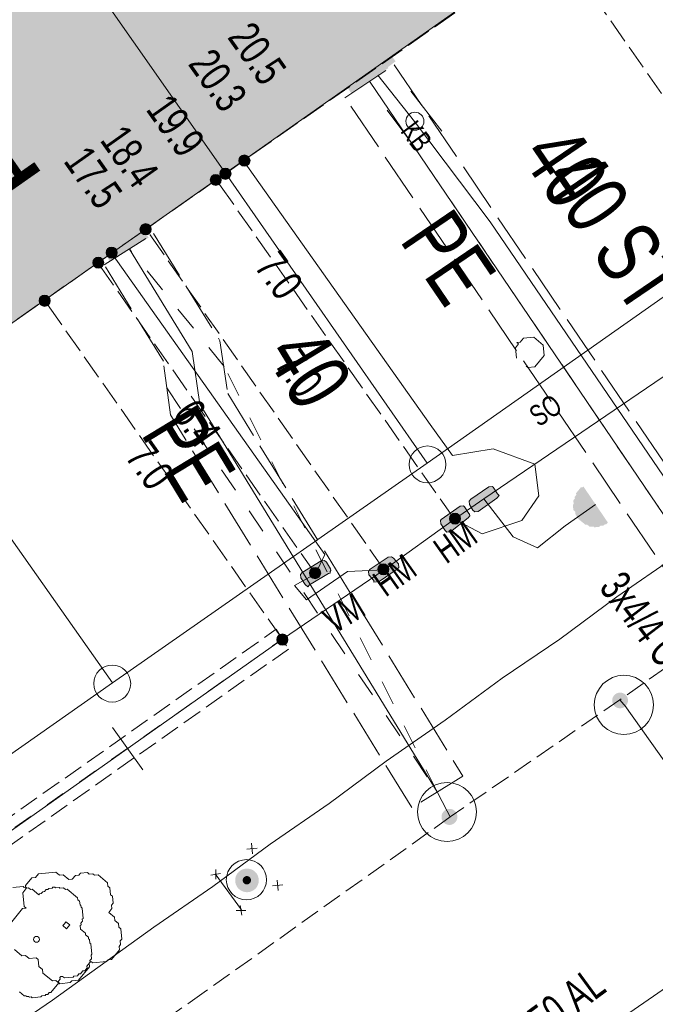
# Model space of a CAD drawing. Header units: metres. Extents: x -740 to 758, y -633 to 854.
# Tile 733 of 1056: x 308 to 319, y -99 to -82. Entities that reach past the tile are written whole.
import ezdxf

# ---------------------------------------------------------------- set-up
doc = ezdxf.new("R2010")
doc.units = ezdxf.units.M
doc.header["$MEASUREMENT"] = 0
for name, pattern in [('333_125', [0.4576, 0.3328, -0.1248]), ('333_333', [0.6656, 0.3328, -0.3328]), ('416_125', [0.5408, 0.416, -0.1248]), ('416_416', [0.832, 0.416, -0.416]), ('832_208', [1.04, 0.832, -0.208])]:
    doc.linetypes.add(name, pattern=pattern)
for name, color, linetype in [('Gas.LOVION', 7, 'Continuous'), ('Gis.LOVION', 7, 'Continuous'), ('Grundkarte.LOVION', 7, 'Continuous'), ('Grundkarte_Text.LOVION', 7, 'Continuous'), ('Strom.LOVION', 7, 'Continuous'), ('StromBemass.LOVION', 7, 'Continuous'), ('Wasser.LOVION', 7, 'Continuous')]:
    doc.layers.add(name, color=color, linetype=linetype)
doc.styles.add('ERSTELLTER_STIL_1', font='arial.ttf')

msp = doc.modelspace()

# ---------------------------------------------------------------- hatches: boundary and pattern name
at = {"layer": 'Gas.LOVION', "linetype": 'Continuous', "lineweight": 13}
msp.add_hatch(color=7, dxfattribs=at).paths.add_polyline_path([(314.081, -83.428), (314.672, -82.971), (314.451, -82.682), (313.861, -83.139)])
at = {"layer": 'Grundkarte.LOVION', "linetype": 'Continuous', "lineweight": 18}
for points in [[(307.091, -78.141), (311.798, -84.863), (317.3, -80.985), (315.094, -77.772), (312.62, -74.231), (312.509, -74.301)], [(301.753, -81.884), (306.459, -88.606), (311.798, -84.863), (307.091, -78.141)]]:
    msp.add_hatch(color=9, dxfattribs=at).paths.add_polyline_path(points)
at = {"layer": 'Strom.LOVION', "linetype": 'Continuous', "lineweight": 13}
for points in [[(311.689, -84.962), (312.532, -84.362), (312.395, -84.169), (311.539, -84.785)], [(309.447, -86.511), (310.305, -85.925), (310.168, -85.731), (309.312, -86.347)], [(316.066, -90.578), (316.384, -90.355), (316.423, -90.307), (316.391, -90.28), (316.321, -90.169), (316.305, -90.156), (316.247, -90.162), (315.942, -90.369), (315.915, -90.401), (315.921, -90.459), (315.975, -90.558), (316.007, -90.584)], [(318.256, -90.763), (317.842, -90.153), (317.829, -90.17), (317.799, -90.172), (317.72, -90.269), (317.723, -90.298), (317.697, -90.33), (317.699, -90.359), (317.673, -90.392), (317.679, -90.45), (317.666, -90.466), (317.674, -90.554), (317.706, -90.58), (317.712, -90.639), (317.728, -90.652), (317.731, -90.682), (317.876, -90.8), (317.905, -90.798), (317.953, -90.837), (318.012, -90.831), (318.028, -90.845), (318.115, -90.836), (318.129, -90.82), (318.187, -90.814), (318.2, -90.798), (318.23, -90.795)], [(315.597, -90.92), (315.899, -90.683), (315.925, -90.651), (315.922, -90.622), (315.906, -90.609), (315.836, -90.497), (315.82, -90.484), (315.761, -90.49), (315.443, -90.713), (315.43, -90.729), (315.436, -90.788), (315.506, -90.899), (315.538, -90.925)], [(313.413, -91.414), (313.093, -91.608), (313.066, -91.64), (313.072, -91.699), (313.142, -91.81), (313.19, -91.85), (313.216, -91.817), (313.537, -91.624), (313.567, -91.621), (313.564, -91.591), (313.577, -91.575), (313.574, -91.546), (313.504, -91.435), (313.472, -91.408)], [(314.393, -91.762), (314.698, -91.554), (314.725, -91.522), (314.719, -91.464), (314.636, -91.368), (314.603, -91.342), (314.545, -91.348), (314.24, -91.555), (314.214, -91.587), (314.219, -91.646), (314.303, -91.741), (314.305, -91.77)]]:
    msp.add_hatch(color=7, dxfattribs=at).paths.add_polyline_path(points)
at = {"layer": 'Strom.LOVION', "linetype": 'Continuous', "lineweight": 18}
for points in [[(312.316, -96.937), (312.33, -96.916), (312.342, -96.894), (312.351, -96.871), (312.358, -96.847), (312.361, -96.822), (312.361, -96.797), (312.357, -96.772), (312.351, -96.748), (312.342, -96.724), (312.33, -96.702), (312.315, -96.682), (312.298, -96.664), (312.278, -96.648), (312.257, -96.635), (312.234, -96.624), (312.21, -96.616), (312.186, -96.612), (312.161, -96.61), (312.136, -96.612), (312.111, -96.617), (312.087, -96.625), (312.065, -96.635), (312.044, -96.649), (312.024, -96.665), (312.007, -96.683), (311.992, -96.704), (311.98, -96.726), (311.971, -96.749), (311.965, -96.773), (311.962, -96.798), (311.962, -96.823), (311.965, -96.848), (311.972, -96.872), (311.981, -96.896), (311.993, -96.917), (312.008, -96.938), (312.025, -96.956), (312.045, -96.972), (312.066, -96.985), (312.088, -96.996), (312.112, -97.003), (312.137, -97.008), (312.162, -97.01), (312.187, -97.008), (312.212, -97.003), (312.235, -96.995), (312.258, -96.985), (312.279, -96.971), (312.299, -96.955)], [(312.213, -96.853), (312.219, -96.846), (312.223, -96.838), (312.226, -96.83), (312.228, -96.821), (312.229, -96.812), (312.229, -96.803), (312.228, -96.795), (312.226, -96.786), (312.223, -96.778), (312.218, -96.77), (312.213, -96.763), (312.207, -96.757), (312.2, -96.751), (312.193, -96.746), (312.185, -96.743), (312.176, -96.74), (312.168, -96.738), (312.159, -96.738), (312.15, -96.738), (312.141, -96.74), (312.133, -96.743), (312.125, -96.747), (312.118, -96.751), (312.111, -96.757), (312.105, -96.763), (312.1, -96.771), (312.095, -96.778), (312.092, -96.787), (312.09, -96.795), (312.089, -96.804), (312.089, -96.813), (312.09, -96.822), (312.092, -96.83), (312.095, -96.838), (312.1, -96.846), (312.105, -96.853), (312.111, -96.86), (312.118, -96.865), (312.125, -96.87), (312.133, -96.874), (312.142, -96.876), (312.15, -96.878), (312.159, -96.878), (312.168, -96.878), (312.177, -96.876), (312.185, -96.873), (312.193, -96.87), (312.201, -96.865), (312.207, -96.859)]]:
    msp.add_hatch(color=150, dxfattribs=at).paths.add_polyline_path(points)
at = {"layer": 'StromBemass.LOVION', "linetype": 'Continuous', "lineweight": 13}
for points in [[(312.191, -84.709), (312.198, -84.699), (312.204, -84.689), (312.208, -84.678), (312.211, -84.666), (312.213, -84.654), (312.213, -84.643), (312.211, -84.631), (312.208, -84.619), (312.204, -84.608), (312.198, -84.598), (312.191, -84.588), (312.183, -84.579), (312.173, -84.572), (312.163, -84.565), (312.153, -84.56), (312.141, -84.557), (312.129, -84.554), (312.118, -84.554), (312.106, -84.554), (312.094, -84.557), (312.083, -84.56), (312.072, -84.566), (312.062, -84.572), (312.052, -84.58), (312.044, -84.588), (312.037, -84.598), (312.032, -84.609), (312.027, -84.62), (312.024, -84.631), (312.023, -84.643), (312.023, -84.655), (312.024, -84.667), (312.027, -84.678), (312.032, -84.69), (312.038, -84.7), (312.045, -84.71), (312.053, -84.718), (312.062, -84.726), (312.072, -84.732), (312.083, -84.737), (312.094, -84.741), (312.106, -84.743), (312.118, -84.744), (312.13, -84.743), (312.142, -84.741), (312.153, -84.737), (312.164, -84.732), (312.174, -84.726), (312.183, -84.718)], [(312.191, -84.709), (312.198, -84.699), (312.204, -84.689), (312.208, -84.678), (312.211, -84.666), (312.213, -84.654), (312.213, -84.643), (312.211, -84.631), (312.208, -84.619), (312.204, -84.608), (312.198, -84.598), (312.191, -84.588), (312.183, -84.579), (312.173, -84.572), (312.163, -84.565), (312.153, -84.56), (312.141, -84.557), (312.129, -84.554), (312.118, -84.554), (312.106, -84.554), (312.094, -84.557), (312.083, -84.56), (312.072, -84.566), (312.062, -84.572), (312.052, -84.58), (312.044, -84.588), (312.037, -84.598), (312.032, -84.609), (312.027, -84.62), (312.024, -84.631), (312.023, -84.643), (312.023, -84.655), (312.024, -84.667), (312.027, -84.678), (312.032, -84.69), (312.038, -84.7), (312.045, -84.71), (312.053, -84.718), (312.062, -84.726), (312.072, -84.732), (312.083, -84.737), (312.094, -84.741), (312.106, -84.743), (312.118, -84.744), (312.13, -84.743), (312.142, -84.741), (312.153, -84.737), (312.164, -84.732), (312.174, -84.726), (312.183, -84.718)], [(311.87, -84.932), (311.877, -84.923), (311.883, -84.912), (311.887, -84.901), (311.89, -84.89), (311.892, -84.878), (311.892, -84.866), (311.89, -84.854), (311.887, -84.843), (311.883, -84.831), (311.877, -84.821), (311.87, -84.811), (311.862, -84.803), (311.852, -84.795), (311.842, -84.789), (311.831, -84.784), (311.82, -84.78), (311.808, -84.778), (311.797, -84.777), (311.785, -84.778), (311.773, -84.78), (311.762, -84.784), (311.751, -84.789), (311.741, -84.796), (311.732, -84.803), (311.724, -84.812), (311.717, -84.822), (311.711, -84.832), (311.706, -84.843), (311.704, -84.855), (311.702, -84.866), (311.702, -84.878), (311.704, -84.89), (311.707, -84.902), (311.711, -84.913), (311.717, -84.923), (311.724, -84.933), (311.732, -84.942), (311.741, -84.949), (311.751, -84.955), (311.762, -84.96), (311.774, -84.964), (311.785, -84.966), (311.797, -84.967), (311.809, -84.966), (311.821, -84.964), (311.832, -84.96), (311.843, -84.955), (311.853, -84.949), (311.862, -84.941)], [(311.87, -84.932), (311.877, -84.923), (311.883, -84.912), (311.887, -84.901), (311.89, -84.89), (311.892, -84.878), (311.892, -84.866), (311.89, -84.854), (311.887, -84.843), (311.883, -84.831), (311.877, -84.821), (311.87, -84.811), (311.862, -84.803), (311.852, -84.795), (311.842, -84.789), (311.831, -84.784), (311.82, -84.78), (311.808, -84.778), (311.797, -84.777), (311.785, -84.778), (311.773, -84.78), (311.762, -84.784), (311.751, -84.789), (311.741, -84.796), (311.732, -84.803), (311.724, -84.812), (311.717, -84.822), (311.711, -84.832), (311.706, -84.843), (311.704, -84.855), (311.702, -84.866), (311.702, -84.878), (311.704, -84.89), (311.707, -84.902), (311.711, -84.913), (311.717, -84.923), (311.724, -84.933), (311.732, -84.942), (311.741, -84.949), (311.751, -84.955), (311.762, -84.96), (311.774, -84.964), (311.785, -84.966), (311.797, -84.967), (311.809, -84.966), (311.821, -84.964), (311.832, -84.96), (311.843, -84.955), (311.853, -84.949), (311.862, -84.941)], [(311.704, -85.035), (311.711, -85.026), (311.717, -85.016), (311.721, -85.005), (311.724, -84.994), (311.725, -84.982), (311.725, -84.971), (311.724, -84.959), (311.721, -84.948), (311.717, -84.937), (311.711, -84.927), (311.704, -84.918), (311.696, -84.909), (311.687, -84.902), (311.677, -84.896), (311.667, -84.891), (311.656, -84.887), (311.645, -84.885), (311.633, -84.885), (311.622, -84.885), (311.61, -84.888), (311.599, -84.891), (311.589, -84.896), (311.579, -84.902), (311.57, -84.91), (311.562, -84.918), (311.556, -84.928), (311.55, -84.938), (311.546, -84.949), (311.543, -84.96), (311.542, -84.971), (311.542, -84.983), (311.543, -84.994), (311.546, -85.005), (311.55, -85.016), (311.556, -85.026), (311.563, -85.036), (311.571, -85.044), (311.58, -85.051), (311.589, -85.057), (311.6, -85.062), (311.611, -85.066), (311.622, -85.068), (311.634, -85.069), (311.645, -85.068), (311.657, -85.066), (311.668, -85.062), (311.678, -85.057), (311.688, -85.051), (311.697, -85.044)], [(310.522, -85.87), (310.529, -85.861), (310.534, -85.85), (310.539, -85.839), (310.542, -85.828), (310.543, -85.816), (310.543, -85.804), (310.542, -85.792), (310.539, -85.78), (310.534, -85.769), (310.528, -85.759), (310.521, -85.749), (310.513, -85.741), (310.504, -85.733), (310.494, -85.727), (310.483, -85.722), (310.472, -85.718), (310.46, -85.716), (310.448, -85.715), (310.436, -85.716), (310.424, -85.718), (310.413, -85.722), (310.402, -85.727), (310.392, -85.733), (310.383, -85.741), (310.375, -85.75), (310.368, -85.759), (310.362, -85.77), (310.358, -85.781), (310.355, -85.793), (310.353, -85.804), (310.354, -85.816), (310.355, -85.828), (310.358, -85.84), (310.362, -85.851), (310.368, -85.861), (310.375, -85.871), (310.384, -85.879), (310.393, -85.887), (310.403, -85.893), (310.414, -85.898), (310.425, -85.902), (310.437, -85.904), (310.449, -85.905), (310.461, -85.904), (310.472, -85.902), (310.484, -85.898), (310.494, -85.893), (310.504, -85.887), (310.514, -85.879)], [(309.95, -86.264), (309.957, -86.255), (309.962, -86.244), (309.967, -86.233), (309.97, -86.222), (309.971, -86.21), (309.971, -86.198), (309.969, -86.186), (309.966, -86.175), (309.962, -86.164), (309.956, -86.154), (309.949, -86.144), (309.941, -86.136), (309.932, -86.128), (309.922, -86.122), (309.911, -86.117), (309.9, -86.113), (309.889, -86.111), (309.877, -86.11), (309.865, -86.111), (309.853, -86.113), (309.842, -86.117), (309.831, -86.122), (309.821, -86.128), (309.812, -86.136), (309.804, -86.145), (309.797, -86.154), (309.792, -86.165), (309.787, -86.176), (309.784, -86.187), (309.783, -86.199), (309.783, -86.211), (309.785, -86.222), (309.788, -86.234), (309.792, -86.245), (309.798, -86.255), (309.805, -86.265), (309.813, -86.273), (309.822, -86.281), (309.832, -86.287), (309.843, -86.292), (309.854, -86.296), (309.866, -86.298), (309.877, -86.299), (309.889, -86.298), (309.901, -86.296), (309.912, -86.292), (309.923, -86.287), (309.933, -86.28), (309.942, -86.273)], [(309.95, -86.264), (309.957, -86.255), (309.962, -86.244), (309.967, -86.233), (309.97, -86.222), (309.971, -86.21), (309.971, -86.198), (309.969, -86.186), (309.966, -86.175), (309.962, -86.164), (309.956, -86.154), (309.949, -86.144), (309.941, -86.136), (309.932, -86.128), (309.922, -86.122), (309.911, -86.117), (309.9, -86.113), (309.889, -86.111), (309.877, -86.11), (309.865, -86.111), (309.853, -86.113), (309.842, -86.117), (309.831, -86.122), (309.821, -86.128), (309.812, -86.136), (309.804, -86.145), (309.797, -86.154), (309.792, -86.165), (309.787, -86.176), (309.784, -86.187), (309.783, -86.199), (309.783, -86.211), (309.785, -86.222), (309.788, -86.234), (309.792, -86.245), (309.798, -86.255), (309.805, -86.265), (309.813, -86.273), (309.822, -86.281), (309.832, -86.287), (309.843, -86.292), (309.854, -86.296), (309.866, -86.298), (309.877, -86.299), (309.889, -86.298), (309.901, -86.296), (309.912, -86.292), (309.923, -86.287), (309.933, -86.28), (309.942, -86.273)], [(309.721, -86.433), (309.728, -86.423), (309.733, -86.413), (309.738, -86.403), (309.74, -86.391), (309.742, -86.38), (309.742, -86.368), (309.74, -86.357), (309.737, -86.346), (309.733, -86.335), (309.727, -86.325), (309.721, -86.316), (309.713, -86.307), (309.704, -86.3), (309.694, -86.294), (309.684, -86.289), (309.673, -86.285), (309.661, -86.283), (309.65, -86.282), (309.638, -86.283), (309.627, -86.285), (309.616, -86.289), (309.605, -86.294), (309.596, -86.3), (309.587, -86.308), (309.579, -86.316), (309.572, -86.325), (309.567, -86.336), (309.563, -86.346), (309.56, -86.357), (309.558, -86.369), (309.558, -86.38), (309.56, -86.392), (309.563, -86.403), (309.567, -86.414), (309.573, -86.424), (309.579, -86.433), (309.587, -86.442), (309.596, -86.449), (309.606, -86.455), (309.616, -86.46), (309.627, -86.463), (309.639, -86.466), (309.65, -86.466), (309.662, -86.466), (309.673, -86.463), (309.684, -86.46), (309.695, -86.455), (309.704, -86.449), (309.713, -86.441)], [(308.816, -87.078), (308.823, -87.068), (308.829, -87.058), (308.833, -87.047), (308.836, -87.035), (308.838, -87.023), (308.837, -87.011), (308.836, -87), (308.833, -86.988), (308.829, -86.977), (308.823, -86.967), (308.816, -86.957), (308.808, -86.949), (308.798, -86.941), (308.788, -86.935), (308.778, -86.93), (308.766, -86.926), (308.755, -86.924), (308.743, -86.923), (308.731, -86.924), (308.719, -86.926), (308.708, -86.93), (308.697, -86.935), (308.687, -86.941), (308.678, -86.949), (308.67, -86.958), (308.663, -86.967), (308.658, -86.978), (308.653, -86.989), (308.65, -87), (308.649, -87.012), (308.649, -87.024), (308.65, -87.036), (308.653, -87.047), (308.658, -87.058), (308.664, -87.069), (308.671, -87.078), (308.679, -87.087), (308.688, -87.094), (308.698, -87.101), (308.709, -87.106), (308.72, -87.109), (308.732, -87.111), (308.743, -87.112), (308.755, -87.111), (308.767, -87.109), (308.778, -87.105), (308.789, -87.1), (308.799, -87.094), (308.808, -87.086)], [(315.747, -90.76), (315.754, -90.75), (315.76, -90.74), (315.764, -90.729), (315.767, -90.718), (315.768, -90.706), (315.768, -90.694), (315.767, -90.683), (315.764, -90.671), (315.759, -90.66), (315.754, -90.65), (315.747, -90.641), (315.739, -90.632), (315.73, -90.625), (315.72, -90.618), (315.709, -90.614), (315.698, -90.61), (315.686, -90.608), (315.675, -90.607), (315.663, -90.608), (315.652, -90.61), (315.64, -90.614), (315.63, -90.619), (315.62, -90.625), (315.611, -90.633), (315.603, -90.641), (315.596, -90.651), (315.59, -90.661), (315.586, -90.672), (315.583, -90.683), (315.582, -90.695), (315.582, -90.707), (315.583, -90.718), (315.586, -90.73), (315.591, -90.74), (315.596, -90.751), (315.603, -90.76), (315.611, -90.769), (315.62, -90.776), (315.63, -90.782), (315.641, -90.787), (315.652, -90.791), (315.664, -90.793), (315.675, -90.794), (315.687, -90.793), (315.699, -90.791), (315.71, -90.787), (315.72, -90.782), (315.73, -90.776), (315.739, -90.768)], [(314.535, -91.613), (314.542, -91.604), (314.547, -91.594), (314.552, -91.583), (314.554, -91.572), (314.556, -91.56), (314.556, -91.549), (314.554, -91.537), (314.551, -91.526), (314.547, -91.515), (314.542, -91.505), (314.535, -91.496), (314.527, -91.487), (314.518, -91.48), (314.508, -91.474), (314.497, -91.469), (314.486, -91.465), (314.475, -91.463), (314.463, -91.462), (314.452, -91.463), (314.44, -91.465), (314.429, -91.469), (314.419, -91.474), (314.409, -91.48), (314.4, -91.488), (314.392, -91.496), (314.386, -91.505), (314.38, -91.516), (314.376, -91.526), (314.373, -91.538), (314.372, -91.549), (314.372, -91.561), (314.373, -91.572), (314.376, -91.584), (314.38, -91.594), (314.386, -91.604), (314.393, -91.614), (314.401, -91.622), (314.41, -91.63), (314.42, -91.636), (314.43, -91.641), (314.441, -91.644), (314.452, -91.646), (314.464, -91.647), (314.476, -91.646), (314.487, -91.644), (314.498, -91.64), (314.508, -91.635), (314.518, -91.629), (314.527, -91.622)], [(313.385, -91.678), (313.392, -91.669), (313.397, -91.659), (313.402, -91.648), (313.405, -91.636), (313.406, -91.624), (313.406, -91.613), (313.405, -91.601), (313.402, -91.59), (313.397, -91.579), (313.392, -91.568), (313.385, -91.559), (313.376, -91.55), (313.367, -91.543), (313.357, -91.536), (313.347, -91.531), (313.335, -91.528), (313.324, -91.526), (313.312, -91.525), (313.3, -91.526), (313.289, -91.528), (313.278, -91.532), (313.267, -91.537), (313.257, -91.543), (313.248, -91.551), (313.24, -91.559), (313.233, -91.569), (313.227, -91.579), (313.223, -91.59), (313.22, -91.602), (313.219, -91.613), (313.219, -91.625), (313.22, -91.637), (313.223, -91.648), (313.228, -91.659), (313.233, -91.669), (313.24, -91.679), (313.248, -91.687), (313.257, -91.695), (313.267, -91.701), (313.278, -91.706), (313.289, -91.71), (313.301, -91.712), (313.313, -91.713), (313.324, -91.712), (313.336, -91.71), (313.347, -91.706), (313.358, -91.701), (313.368, -91.695), (313.377, -91.687)], [(312.832, -92.801), (312.839, -92.791), (312.844, -92.781), (312.849, -92.77), (312.851, -92.758), (312.853, -92.747), (312.853, -92.735), (312.851, -92.723), (312.848, -92.711), (312.844, -92.7), (312.838, -92.69), (312.831, -92.681), (312.823, -92.672), (312.814, -92.664), (312.804, -92.658), (312.793, -92.653), (312.782, -92.649), (312.77, -92.647), (312.758, -92.647), (312.747, -92.647), (312.735, -92.65), (312.724, -92.653), (312.713, -92.658), (312.703, -92.665), (312.694, -92.672), (312.686, -92.681), (312.679, -92.691), (312.673, -92.701), (312.669, -92.712), (312.666, -92.724), (312.665, -92.735), (312.665, -92.747), (312.666, -92.759), (312.669, -92.77), (312.674, -92.781), (312.679, -92.792), (312.686, -92.801), (312.694, -92.81), (312.704, -92.817), (312.714, -92.824), (312.724, -92.829), (312.736, -92.832), (312.747, -92.835), (312.759, -92.835), (312.771, -92.834), (312.783, -92.832), (312.794, -92.829), (312.804, -92.823), (312.814, -92.817), (312.824, -92.809)]]:
    msp.add_hatch(color=7, dxfattribs=at).paths.add_polyline_path(points)
at = {"layer": 'Wasser.LOVION', "linetype": 'Continuous', "lineweight": 13}
for points in [[(313.927, -83.517), (314.55, -83.086), (314.343, -82.781), (313.72, -83.212)], [(309.845, -86.354), (310.5, -85.95), (310.277, -85.632), (309.651, -86.033)], [(318.564, -93.855), (318.573, -93.842), (318.581, -93.827), (318.587, -93.812), (318.591, -93.795), (318.593, -93.779), (318.593, -93.762), (318.591, -93.746), (318.587, -93.73), (318.581, -93.714), (318.573, -93.7), (318.563, -93.686), (318.552, -93.674), (318.539, -93.664), (318.525, -93.655), (318.51, -93.648), (318.494, -93.643), (318.478, -93.64), (318.461, -93.639), (318.445, -93.64), (318.428, -93.643), (318.412, -93.648), (318.397, -93.655), (318.384, -93.664), (318.371, -93.675), (318.359, -93.687), (318.35, -93.701), (318.342, -93.715), (318.336, -93.731), (318.332, -93.747), (318.33, -93.763), (318.33, -93.78), (318.332, -93.796), (318.336, -93.812), (318.342, -93.828), (318.35, -93.842), (318.36, -93.856), (318.371, -93.868), (318.384, -93.878), (318.398, -93.887), (318.413, -93.894), (318.429, -93.899), (318.445, -93.902), (318.462, -93.903), (318.479, -93.902), (318.495, -93.899), (318.511, -93.894), (318.526, -93.887), (318.54, -93.878), (318.552, -93.867)], [(318.566, -93.853), (318.576, -93.84), (318.584, -93.825), (318.59, -93.81), (318.594, -93.794), (318.596, -93.777), (318.596, -93.761), (318.594, -93.744), (318.59, -93.728), (318.583, -93.713), (318.575, -93.698), (318.566, -93.685), (318.554, -93.673), (318.541, -93.662), (318.527, -93.654), (318.512, -93.647), (318.497, -93.642), (318.48, -93.639), (318.464, -93.638), (318.447, -93.639), (318.431, -93.642), (318.415, -93.647), (318.4, -93.654), (318.387, -93.663), (318.374, -93.674), (318.363, -93.686), (318.353, -93.699), (318.345, -93.714), (318.339, -93.729), (318.335, -93.745), (318.333, -93.761), (318.333, -93.778), (318.335, -93.794), (318.339, -93.81), (318.345, -93.826), (318.353, -93.84), (318.363, -93.854), (318.374, -93.866), (318.387, -93.876), (318.401, -93.885), (318.416, -93.892), (318.432, -93.897), (318.448, -93.9), (318.465, -93.901), (318.481, -93.9), (318.498, -93.897), (318.513, -93.892), (318.528, -93.885), (318.542, -93.876), (318.555, -93.865)], [(315.684, -95.824), (315.694, -95.81), (315.702, -95.796), (315.708, -95.78), (315.712, -95.764), (315.714, -95.747), (315.714, -95.73), (315.712, -95.714), (315.707, -95.698), (315.701, -95.682), (315.693, -95.667), (315.683, -95.654), (315.672, -95.641), (315.659, -95.631), (315.644, -95.622), (315.629, -95.615), (315.613, -95.61), (315.597, -95.607), (315.58, -95.606), (315.563, -95.607), (315.547, -95.61), (315.531, -95.615), (315.516, -95.622), (315.502, -95.631), (315.489, -95.642), (315.477, -95.654), (315.467, -95.668), (315.459, -95.683), (315.453, -95.698), (315.449, -95.715), (315.447, -95.731), (315.447, -95.748), (315.449, -95.765), (315.453, -95.781), (315.46, -95.797), (315.468, -95.811), (315.478, -95.825), (315.489, -95.837), (315.502, -95.848), (315.516, -95.857), (315.532, -95.864), (315.548, -95.869), (315.564, -95.872), (315.581, -95.873), (315.598, -95.872), (315.614, -95.869), (315.63, -95.863), (315.645, -95.856), (315.659, -95.847), (315.672, -95.836)], [(315.684, -95.82), (315.694, -95.807), (315.702, -95.792), (315.708, -95.776), (315.713, -95.76), (315.715, -95.743), (315.715, -95.727), (315.712, -95.71), (315.708, -95.694), (315.702, -95.678), (315.694, -95.664), (315.684, -95.65), (315.672, -95.638), (315.66, -95.627), (315.645, -95.618), (315.63, -95.611), (315.614, -95.606), (315.598, -95.603), (315.581, -95.602), (315.564, -95.603), (315.548, -95.606), (315.532, -95.612), (315.517, -95.619), (315.503, -95.628), (315.49, -95.639), (315.478, -95.651), (315.469, -95.664), (315.461, -95.679), (315.455, -95.695), (315.45, -95.711), (315.448, -95.727), (315.448, -95.744), (315.451, -95.761), (315.455, -95.777), (315.461, -95.793), (315.469, -95.807), (315.479, -95.821), (315.491, -95.833), (315.503, -95.844), (315.518, -95.852), (315.533, -95.86), (315.549, -95.865), (315.565, -95.868), (315.582, -95.869), (315.599, -95.868), (315.615, -95.864), (315.631, -95.859), (315.646, -95.852), (315.66, -95.843), (315.673, -95.832)]]:
    msp.add_hatch(color=7, dxfattribs=at).paths.add_polyline_path(points)

# ---------------------------------------------------------------- linework, layer by layer
at = {"layer": 'Gas.LOVION', "color": 5, "linetype": 'Continuous', "lineweight": 18}
for points in [[(367.719, -64.78), (367.526, -64.917), (360.388, -69.9), (359.266, -70.675), (352.292, -75.524), (351.532, -76.057), (343.754, -81.458), (339.519, -84.384), (335.991, -86.842), (331.055, -90.325), (324.021, -95.313), (323.205, -95.88), (317.972, -99.495), (316.877, -100.238), (312.455, -103.522), (310.776, -104.647), (310.376, -104.937), (307.469, -107.098)], [(323.205, -95.88), (323.151, -95.782), (316.267, -85.682), (314.993, -83.989), (314.37, -83.207)]]:
    msp.add_lwpolyline(points, dxfattribs=at)
at = {"layer": 'Gas.LOVION', "color": 251, "linetype": 'Continuous', "lineweight": 13}
for points in [[(315.452, -84.151), (314.928, -83.478)], [(315.042, -84.486), (314.531, -83.798)]]:
    msp.add_lwpolyline(points, dxfattribs=at)
msp.add_circle((314.998, -83.984), 0.152, dxfattribs=at)
at = {"layer": 'Gis.LOVION', "color": 44, "linetype": 'Continuous', "lineweight": 18}
msp.add_lwpolyline([(308.204, -96.933), (308.38, -96.916), (308.396, -96.929), (308.425, -96.926), (308.442, -96.939), (308.471, -96.937), (308.503, -96.963), (308.532, -96.96), (308.645, -97.053), (308.658, -97.036), (308.687, -97.034), (308.714, -97.001), (308.743, -96.999), (308.769, -96.966), (308.799, -96.964), (308.812, -96.948), (308.87, -96.942), (308.884, -96.926), (308.913, -96.923), (308.929, -96.936), (308.987, -96.93), (309.003, -96.944), (309.062, -96.938), (309.094, -96.964), (309.123, -96.961), (309.3, -97.107), (309.303, -97.136), (309.335, -97.162), (309.341, -97.221), (309.357, -97.234), (309.36, -97.263), (309.376, -97.277), (309.393, -97.452), (309.38, -97.468), (309.383, -97.498), (309.356, -97.53), (309.359, -97.559), (309.346, -97.575), (309.352, -97.634), (309.432, -97.7), (309.435, -97.729), (309.483, -97.769), (309.486, -97.798), (309.502, -97.811), (309.508, -97.87), (309.524, -97.883), (309.541, -98.058), (309.528, -98.075), (309.534, -98.133), (309.507, -98.165), (309.51, -98.194), (309.457, -98.259), (309.46, -98.288), (309.42, -98.336), (309.391, -98.339), (309.352, -98.387), (309.322, -98.39), (309.296, -98.422), (309.237, -98.428), (309.224, -98.444), (309.078, -98.458), (309.046, -98.432), (309.016, -98.435), (309.003, -98.451), (309.006, -98.48), (308.98, -98.512), (308.982, -98.542), (308.85, -98.702), (308.821, -98.705), (308.795, -98.737), (308.765, -98.74), (308.752, -98.756), (308.694, -98.762), (308.68, -98.778), (308.534, -98.792), (308.518, -98.779), (308.489, -98.782), (308.473, -98.769), (308.443, -98.772), (308.427, -98.758), (308.398, -98.761), (308.318, -98.695)], dxfattribs=at)
msp.add_circle((308.606, -97.806), 0.0493, dxfattribs=at)
at = {"layer": 'Grundkarte.LOVION', "color": 8, "linetype": 'Continuous', "lineweight": 18}
for points in [[(315.203, -89.761), (311.798, -84.863), (307.091, -78.141), (303.176, -72.553), (306.579, -70.181), (299.431, -59.944), (304.605, -56.335), (314.469, -70.474), (316.809, -73.851), (318.041, -75.563), (320.343, -78.855), (323.748, -83.753)], [(303.176, -72.553), (307.091, -78.141), (311.798, -84.863), (315.203, -89.761), (309.891, -93.473), (306.459, -88.606), (301.753, -81.884), (293.087, -69.431), (290.855, -66.251), (290.747, -66.054), (299.431, -59.944), (306.579, -70.181)], [(282.478, -71.858), (290.747, -66.054), (290.855, -66.251), (293.087, -69.431), (301.753, -81.884), (306.459, -88.606), (309.891, -93.473), (304.552, -97.216), (292.997, -79.696), (292.499, -80.04), (289.626, -82.095)], [(307.091, -78.141), (312.509, -74.301), (312.62, -74.231), (315.094, -77.772), (317.3, -80.985), (311.798, -84.863)], [(301.753, -81.884), (307.091, -78.141), (311.798, -84.863), (306.459, -88.606)]]:
    msp.add_lwpolyline(points, close=True, dxfattribs=at)
for points in [[(229.741, -147.948), (247.968, -136.974), (255.904, -131.381), (267.19, -123.479), (276.785, -116.719), (282.097, -113.007), (287.435, -109.264), (296.23, -103.084), (298.61, -101.433), (304.552, -97.216), (309.891, -93.473), (315.203, -89.761), (323.748, -83.753), (332.352, -77.74), (337.632, -74.002), (342.97, -70.259), (351.462, -64.315), (352.682, -63.487), (353.981, -62.562), (359.896, -58.377)], [(229.741, -147.948), (247.968, -136.974), (255.904, -131.381), (267.19, -123.479), (276.785, -116.719), (282.097, -113.007), (287.435, -109.264), (296.23, -103.084), (298.61, -101.433), (304.552, -97.216), (309.891, -93.473), (315.203, -89.761), (323.748, -83.753), (332.352, -77.74), (337.632, -74.002), (342.97, -70.259), (351.462, -64.315), (352.682, -63.487), (353.981, -62.562), (359.896, -58.377)], [(335.843, -79.586), (334.321, -80.651), (332.832, -81.742), (331.31, -82.807), (329.848, -83.866), (328.326, -84.931), (326.837, -86.023), (325.342, -87.056), (323.852, -88.147), (322.331, -89.212), (321.366, -89.927), (320.37, -90.616), (319.405, -91.331), (318.408, -92.019), (317.444, -92.734), (316.474, -93.391), (315.509, -94.106), (314.512, -94.794), (313.548, -95.509), (312.551, -96.198), (311.587, -96.913), (310.59, -97.601), (308.878, -98.833), (307.16, -100.005)]]:
    msp.add_lwpolyline(points, dxfattribs=at)
at = {"layer": 'Grundkarte.LOVION', "color": 253, "linetype": 'Continuous', "lineweight": 18}
msp.add_lwpolyline([(359.896, -58.377), (353.981, -62.562), (352.682, -63.487), (351.462, -64.315), (342.97, -70.259), (337.632, -74.002), (332.352, -77.74), (323.748, -83.753), (315.203, -89.761), (309.891, -93.473), (304.552, -97.216), (298.61, -101.433), (296.23, -103.084), (287.435, -109.264), (282.097, -113.007), (276.785, -116.719), (267.19, -123.479), (264.485, -119.695), (260.155, -113.498), (254.25, -105.09), (243.054, -113.012), (232.627, -120.327)], dxfattribs=at)
at = {"layer": 'Grundkarte.LOVION', "color": 3, "linetype": 'Continuous', "lineweight": 18}
msp.add_lwpolyline([(316.714, -87.988), (316.697, -87.812), (316.75, -87.748), (316.717, -87.722), (316.776, -87.716), (316.829, -87.652), (317.004, -87.634), (317.165, -87.766), (317.182, -87.942), (317.024, -88.135), (316.907, -88.146), (316.875, -88.12)], dxfattribs=at)
at = {"layer": 'Grundkarte.LOVION', "color": 9, "linetype": 'Continuous', "lineweight": 18}
msp.add_lwpolyline([(308.187, -97.511), (308.372, -97.286), (308.431, -97.28), (308.398, -97.254), (308.375, -97.02), (308.428, -96.955), (308.423, -96.897), (308.528, -96.768), (308.587, -96.763), (308.64, -96.698), (308.932, -96.67), (308.997, -96.723), (309.055, -96.717), (309.152, -96.796), (309.21, -96.79), (309.263, -96.726), (309.322, -96.72), (309.348, -96.688), (309.465, -96.677), (309.497, -96.703), (309.556, -96.697), (309.588, -96.724), (309.646, -96.718), (309.807, -96.85), (309.813, -96.909), (309.845, -96.935), (309.856, -97.052), (309.889, -97.079), (309.9, -97.196), (309.874, -97.228), (309.879, -97.286), (309.827, -97.351), (309.923, -97.43), (309.929, -97.489), (309.993, -97.541), (309.999, -97.6), (310.031, -97.626), (310.048, -97.802), (310.022, -97.834), (310.027, -97.893), (310.001, -97.925), (310.007, -97.983), (309.875, -98.144), (309.816, -98.15), (309.79, -98.182), (309.555, -98.205), (309.523, -98.178), (309.497, -98.211), (309.503, -98.269), (309.318, -98.494), (309.201, -98.506), (309.174, -98.538), (308.998, -98.555), (308.934, -98.502), (308.876, -98.508), (308.715, -98.376), (308.709, -98.317), (308.645, -98.264), (308.633, -98.147), (308.601, -98.121), (308.484, -98.132), (308.42, -98.079), (308.361, -98.085), (308.233, -97.979)], dxfattribs=at)
msp.add_lwpolyline([(309.141, -97.595), (309.115, -97.627), (309.05, -97.574), (309.077, -97.542), (309.103, -97.51), (309.167, -97.563)], close=True, dxfattribs=at)
for centre, radius in [((315.209, -89.782), 0.311), ((309.885, -93.486), 0.312)]:
    msp.add_circle(centre, radius, dxfattribs=at)
at = {"layer": 'Strom.LOVION', "color": 150, "linetype": 'Continuous', "lineweight": 18}
for points in [[(307.699, -96.303), (312.759, -92.734), (314.477, -91.561), (315.664, -90.706), (316.163, -90.362), (321.109, -86.997), (321.801, -86.515), (330.527, -80.386), (330.183, -79.888)], [(316.163, -90.362), (316.655, -91.008), (317.071, -91.189), (317.537, -90.819), (318.049, -90.458)]]:
    msp.add_lwpolyline(points, dxfattribs=at)
at = {"layer": 'Strom.LOVION', "color": 5, "linetype": 'Continuous', "lineweight": 18}
for points in [[(315.664, -90.706), (316.132, -90.956), (316.804, -90.728), (317.089, -90.316), (317.022, -89.776), (316.317, -89.519), (315.633, -89.63), (315.257, -89.106), (312.102, -84.656)], [(314.477, -91.561), (313.859, -91.592), (313.168, -92.073), (312.966, -91.827), (313.316, -91.63), (313.477, -91.304), (309.876, -86.218)]]:
    msp.add_lwpolyline(points, dxfattribs=at)
at = {"layer": 'Strom.LOVION', "color": 7, "linetype": 'Continuous', "lineweight": 13}
for points in [[(316.066, -90.578), (316.007, -90.584), (315.975, -90.558), (315.921, -90.459), (315.915, -90.401), (315.942, -90.369), (316.247, -90.162), (316.305, -90.156), (316.321, -90.169), (316.391, -90.28), (316.423, -90.307), (316.384, -90.355)], [(315.597, -90.92), (315.538, -90.925), (315.506, -90.899), (315.436, -90.788), (315.43, -90.729), (315.443, -90.713), (315.761, -90.49), (315.82, -90.484), (315.836, -90.497), (315.906, -90.609), (315.922, -90.622), (315.925, -90.651), (315.899, -90.683)], [(313.413, -91.414), (313.472, -91.408), (313.504, -91.435), (313.574, -91.546), (313.577, -91.575), (313.564, -91.591), (313.567, -91.621), (313.537, -91.624), (313.216, -91.817), (313.19, -91.85), (313.142, -91.81), (313.072, -91.699), (313.066, -91.64), (313.093, -91.608)], [(314.393, -91.762), (314.305, -91.77), (314.303, -91.741), (314.219, -91.646), (314.214, -91.587), (314.24, -91.555), (314.545, -91.348), (314.603, -91.342), (314.636, -91.368), (314.719, -91.464), (314.725, -91.522), (314.698, -91.554)]]:
    msp.add_lwpolyline(points, close=True, dxfattribs=at)
at = {"layer": 'Strom.LOVION', "color": 7, "linetype": '333_125', "lineweight": 13}
msp.add_lwpolyline([(312.654, -92.567), (312.864, -92.901), (307.804, -96.47), (307.594, -96.136)], close=True, dxfattribs=at)
at = {"layer": 'Strom.LOVION', "color": 9, "linetype": '333_333', "lineweight": 18}
msp.add_lwpolyline([(307.699, -96.303), (312.759, -92.734)], dxfattribs=at)
at = {"layer": 'Strom.LOVION', "color": 7, "linetype": 'Continuous', "lineweight": 13}
for points in [[(309.891, -94.226), (310.404, -94.945)], [(311.625, -96.702), (312.069, -97.309)]]:
    msp.add_lwpolyline(points, dxfattribs=at)
at = {"layer": 'Strom.LOVION', "color": 250, "linetype": 'Continuous', "lineweight": 18}
for points in [[(312.16, -96.28), (312.336, -96.263)], [(312.239, -96.184), (312.257, -96.359)], [(311.633, -96.627), (311.634, -96.79)], [(311.553, -96.724), (311.713, -96.693)], [(312.67, -96.807), (312.687, -96.982)], [(312.591, -96.903), (312.766, -96.886)], [(312.047, -97.237), (312.077, -97.397)], [(311.981, -97.317), (312.143, -97.316)]]:
    msp.add_lwpolyline(points, dxfattribs=at)
at = {"layer": 'Strom.LOVION', "color": 7, "linetype": 'Continuous', "lineweight": 13}
msp.add_circle((312.152, -96.799), 0.34, dxfattribs=at)
at = {"layer": 'StromBemass.LOVION', "color": 7, "linetype": '416_125', "lineweight": 13}
for points in [[(295.619, -96.228), (301.646, -91.973), (310.456, -85.807), (317.372, -80.963), (321.441, -86.757)], [(315.664, -90.706), (311.647, -84.981)], [(314.477, -91.561), (310.456, -85.807)], [(313.316, -91.63), (309.64, -86.374)], [(312.759, -92.734), (308.742, -87.009)]]:
    msp.add_lwpolyline(points, dxfattribs=at)
at = {"layer": 'StromBemass.LOVION', "color": 7, "linetype": 'Continuous', "lineweight": 13}
for centre, radius in [((312.118, -84.649), 0.0951), ((312.118, -84.649), 0.0951), ((311.797, -84.872), 0.0949), ((311.797, -84.872), 0.0949), ((311.633, -84.977), 0.092), ((310.448, -85.81), 0.095), ((309.877, -86.204), 0.0942), ((309.877, -86.204), 0.0942), ((309.65, -86.374), 0.0919), ((308.743, -87.018), 0.0945), ((315.675, -90.7), 0.0933), ((314.464, -91.555), 0.0923), ((313.312, -91.619), 0.0939), ((312.759, -92.741), 0.0943)]:
    msp.add_circle(centre, radius, dxfattribs=at)
at = {"layer": 'Wasser.LOVION', "color": 150, "linetype": '333_125', "lineweight": 18}
msp.add_lwpolyline([(363.975, -61.703), (363.673, -61.939), (357.517, -66.383), (350.042, -71.252), (348.526, -72.375), (347.533, -73.093), (343.823, -75.806), (341.356, -77.628), (340.261, -78.371), (337.231, -80.485), (336.749, -80.842), (333.565, -83.045), (330.112, -85.511), (323.231, -90.41), (322.264, -91.095), (320.355, -92.435), (318.46, -93.758), (315.595, -95.738), (311.436, -98.701), (310.026, -99.696), (309.613, -100.002), (307.029, -101.836)], dxfattribs=at)
at = {"layer": 'Wasser.LOVION', "color": 7, "linetype": '832_208', "lineweight": 13}
for points in [[(313.816, -83.587), (314.648, -83.032), (320.467, -91.611), (319.635, -92.165)], [(309.747, -86.408), (310.582, -85.883), (311.705, -87.694), (311.836, -88.583), (315.808, -95.052), (314.944, -95.58), (310.867, -88.944), (310.749, -88.039)]]:
    msp.add_lwpolyline(points, close=True, dxfattribs=at)
at = {"layer": 'Wasser.LOVION', "color": 252, "linetype": '416_416', "lineweight": 18}
for points in [[(320.051, -91.888), (314.232, -83.31)], [(310.808, -88.491), (315.376, -95.316), (311.777, -88.131), (310.179, -86.144)]]:
    msp.add_lwpolyline(points, dxfattribs=at)
at = {"layer": 'Wasser.LOVION', "color": 150, "linetype": 'Continuous', "lineweight": 18}
for points in [[(320.355, -92.435), (320.302, -92.337), (320.051, -91.888), (314.232, -83.31)], [(315.595, -95.738), (315.541, -95.639), (315.376, -95.316), (311.366, -88.762), (311.235, -87.873), (310.179, -86.144)], [(318.46, -93.758), (318.527, -93.84), (318.543, -93.853), (326.941, -105.682)]]:
    msp.add_lwpolyline(points, dxfattribs=at)
at = {"layer": 'Wasser.LOVION', "color": 7, "linetype": 'Continuous', "lineweight": 13}
for centre, radius in [((318.528, -93.845), 0.5), ((315.54, -95.654), 0.499)]:
    msp.add_circle(centre, radius, dxfattribs=at)

# ---------------------------------------------------------------- texts
at = {"layer": 'Gas.LOVION', "color": 5, "linetype": 'Continuous', "lineweight": 18, "attachment_point": 7, "style": 'ERSTELLTER_STIL_1'}
for s, insert, char_height, rotation in [('{\\A1;\\W0.71561x;KB}', (314.741, -84.155), 0.35569, 307.2464), ('{\\A1;\\W0.71559x;40 ST}', (317.117, -84.976), 1.06706, 304.2467)]:
    msp.add_mtext(s, dxfattribs=dict(at, insert=insert, char_height=char_height, rotation=rotation))
at = {"layer": 'Grundkarte_Text.LOVION', "color": 8, "linetype": 'Continuous', "lineweight": 18, "insert": (307.29, -85.815), "char_height": 1.60083, "attachment_point": 7, "rotation": 35.0852, "style": 'ERSTELLTER_STIL_1'}
msp.add_mtext('{\\A1;\\W0.71558x;61}', dxfattribs=at)
at = {"layer": 'Strom.LOVION', "color": 7, "linetype": 'Continuous', "lineweight": 13, "attachment_point": 7, "style": 'ERSTELLTER_STIL_1'}
for s, insert, char_height, rotation in [('{\\A1;\\W0.71555x;SO}', (317.094, -89.162), 0.3557, 34.242), ('{\\A1;\\W0.71565x;HM}', (315.526, -91.475), 0.4446, 35.2426), ('{\\A1;\\W0.71559x;HM}', (314.501, -92.033), 0.4446, 35.2426), ('{\\A1;\\W0.71568x;VM}', (313.628, -92.658), 0.44459, 31.2384)]:
    msp.add_mtext(s, dxfattribs=dict(at, insert=insert, char_height=char_height, rotation=rotation))
at = {"layer": 'Strom.LOVION', "color": 150, "linetype": 'Continuous', "lineweight": 18, "char_height": 0.53354, "attachment_point": 7, "style": 'ERSTELLTER_STIL_1'}
for s, insert, rotation in [('{\\A1;\\W0.67088x;3x4/4 CU }', (318.088, -91.871), 307.2424), ('{\\A1;\\W0.69469x;3x150/150 AL }', (315.685, -100.572), 36.2426)]:
    msp.add_mtext(s, dxfattribs=dict(at, insert=insert, rotation=rotation))
at = {"layer": 'StromBemass.LOVION', "color": 7, "linetype": 'Continuous', "lineweight": 13, "attachment_point": 7, "style": 'ERSTELLTER_STIL_1'}
for s, insert, char_height, rotation in [('{\\A1;\\W0.71557x;20.5}', (311.813, -82.573), 0.53357, 305.2428), ('{\\A1;\\W0.71561x;20.3}', (311.148, -83.024), 0.53353, 305.246), ('{\\A1;\\W0.71563x;19.9}', (310.435, -83.791), 0.53353, 305.246), ('{\\A1;\\W0.71560x;18.4}', (309.659, -84.311), 0.53353, 305.246), ('{\\A1;\\W0.71555x;17.5}', (309.043, -84.665), 0.53357, 305.2428), ('{\\A1;\\W0.71555x;7.0}', (312.267, -86.444), 0.53359, 305.2451), ('{\\A1;\\W0.71559x;7.0}', (312.605, -88.096), 0.53353, 305.246), ('{\\A1;\\W0.71559x;6.4}', (310.884, -88.941), 0.53353, 305.246), ('{\\A1;\\W0.71559x;7.0}', (310.083, -89.658), 0.53353, 305.246)]:
    msp.add_mtext(s, dxfattribs=dict(at, insert=insert, char_height=char_height, rotation=rotation))
at = {"layer": 'Wasser.LOVION', "color": 150, "linetype": 'Continuous', "lineweight": 18, "attachment_point": 7, "style": 'ERSTELLTER_STIL_1'}
for s, insert, char_height, rotation in [('{\\A1;\\W0.71560x;40}', (316.754, -84.572), 1.06706, 304.2467), ('{\\A1;\\W0.71555x;PE}', (314.726, -85.997), 1.06711, 304.2451), ('{\\A1;\\W0.71557x;40}', (312.438, -87.931), 1.0671, 301.2454), ('{\\A1;\\W0.71555x;PE}', (310.355, -89.261), 1.0671, 301.2454)]:
    msp.add_mtext(s, dxfattribs=dict(at, insert=insert, char_height=char_height, rotation=rotation))

doc.saveas('drawing.dxf')
